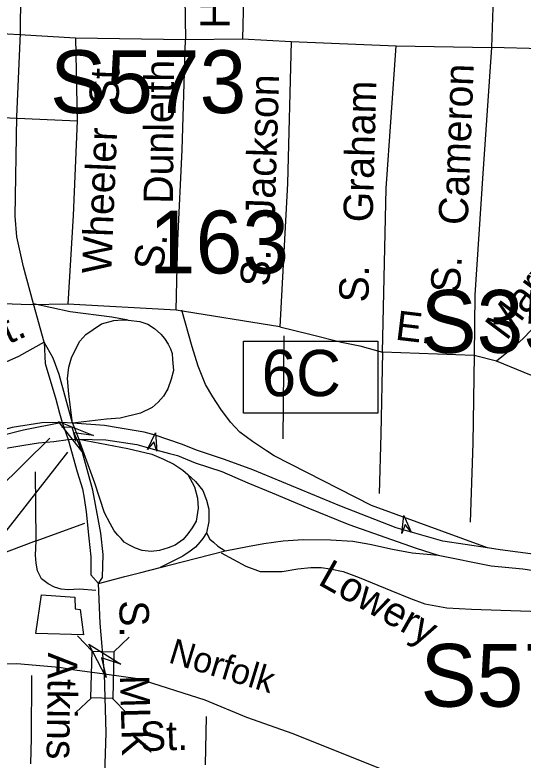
# Model space of a CAD drawing. Extents: x 1547597 to 1699558, y 810033 to 920809.
# Drawn here: x 1636980 to 1638625, y 854755 to 857170 of the extents above; entities that cross this region are included whole.
import ezdxf

# ---------------------------------------------------------------- set-up
doc = ezdxf.new("R2010")
doc.units = 0
for name, color, linetype in [('Exist Railroad Mainline', 7, 'Continuous'), ('Exist Railroad Mainline Label', 7, 'Continuous'), ('Exist Railroad Siding', 7, 'Continuous'), ('Exist Road Non-System Type 51', 7, 'Continuous'), ('Exist Road Non-System Type 51 Label', 7, 'Continuous'), ('Exist Road Primary Interstate Divided Center Attributed', 7, 'Continuous'), ('Exist Road Primary Interstate Interchange CELL', 7, 'Continuous'), ('Exist Road Primary Interstate Mileage Hundredths English Label', 7, 'Continuous'), ('Exist Road Primary Interstate Ramp 1 Lane Attributed', 7, 'Continuous'), ('Exist Road Primary Interstate Structure Ovrhead Sign Attributed CELL', 7, 'Continuous'), ('Exist Road Primary Interstate Structure Ovrhead Sign Number Label', 7, 'Continuous'), ('Exist Road Primary US Ramp 1 Lane  Attributed', 7, 'Continuous'), ('Exist Road Secondary Mileage Hundredths English Label', 7, 'Continuous'), ('Exist Road Secondary Structure Standard Bridge Attributed CELL', 7, 'Continuous'), ('Exist Road Secondary Structure Standard Bridge CELL', 7, 'Continuous'), ('Exist Road Secondary Structure Standard Bridge Number Label', 7, 'Continuous'), ('Exist Road Secondary Type 51 Attributed', 7, 'Continuous'), ('Exist Road Secondary Type 51 Label', 7, 'Continuous'), ('Exist Road Secondary Type 51 Undivided 4 Lane Attributed', 7, 'Continuous')]:
    doc.layers.add(name, color=color, linetype=linetype)

msp = doc.modelspace()

# ---------------------------------------------------------------- linework, layer by layer
at = {"layer": 'Exist Railroad Mainline'}
msp.add_lwpolyline([(1636081.6, 854914.9), (1636183.1, 854947.3), (1636259, 854968.5), (1636371.8, 855000.9), (1636503.5, 855034.4), (1636667.7, 855061.1), (1636773.9, 855068.7), (1636870.1, 855065.9), (1636986, 855068.1), (1637123.6, 855055.7), (1637174.3, 855047.4), (1637270.6, 855034.4), (1637378.3, 855018.8), (1637595, 854950.1), (1637730.1, 854894.3), (1637880.3, 854840.6), (1638189.9, 854717)], dxfattribs=at)
at = {"layer": 'Exist Railroad Siding'}
msp.add_lwpolyline([(1637202.3, 855160.8), (1637048.3, 855164.8), (1637065.9, 855290.5), (1637173.8, 855283.1), (1637175.4, 855245.2), (1637191.4, 855242.9), (1637202.3, 855160.8)], dxfattribs=at)
at = {"layer": 'Exist Road Non-System Type 51'}
for p, q in [((1637733.7, 857683.7), (1637716.7, 857092.1)), ((1637527.2, 857355.3), (1637532.9, 857089.3)), ((1638534.2, 857361), (1638522.9, 857063.8)), ((1637176.4, 857094.9), (1637532.9, 857089.3)), ((1637176.4, 857094.9), (1637181.3, 856825.7)), ((1637532.9, 857089.3), (1637716.7, 857092.1)), ((1637716.7, 857092.1), (1637875.1, 857083.6)), ((1637875.1, 857083.6), (1638214.6, 857069.5)), ((1638214.6, 857069.5), (1638522.9, 857063.8)), ((1637502.6, 856213.1), (1637151.9, 856232)), ((1637837.6, 856158.4), (1637502.6, 856213.1)), ((1637850.6, 856129.7), (1637847.4, 855795.8)), ((1638467.4, 856066), (1638169.9, 856076.8)), ((1638539.2, 856047.3), (1638467.4, 856066)), ((1637597.5, 854739.5), (1637600.4, 854895.6))]:
    msp.add_line(p, q, dxfattribs=at)
for points in [[(1636502.6, 857133.9), (1636995.4, 857106.3), (1637176.4, 857094.9)], [(1637502.6, 856213.1), (1637504.4, 856306.9), (1637507.3, 856439), (1637522.2, 856732.7), (1637532.9, 857089.3)], [(1637875.1, 857083.6), (1637863, 856623.6), (1637837.6, 856158.4)], [(1638169.9, 856076.8), (1638182.6, 856606.7), (1638214.6, 857069.5)], [(1638522.9, 857063.8), (1638494.8, 856655.7), (1638469.2, 856262.1), (1638467.4, 856066)], [(1638906.4, 857054.4), (1638808, 857058), (1638742.4, 857061.7), (1638686, 857059.9), (1638522.9, 857063.8)], [(1636546.4, 856838.3), (1636963.6, 856835.7), (1637181.3, 856825.7)], [(1637181.3, 856825.7), (1637168.5, 856519.8), (1637151.9, 856232)], [(1637151.9, 856232), (1637029.7, 856229.8), (1636764.3, 856239.5), (1636528.8, 856242.4)], [(1638676.3, 856174.2), (1638625.8, 856120.6), (1638583.6, 856083), (1638539.2, 856047.3)], [(1637837.6, 856158.4), (1637935.1, 856134.6), (1638037.2, 856108.5), (1638096.6, 856096.6), (1638169.9, 856076.8)], [(1637074.9, 856108.7), (1636992.3, 856062.5), (1636518.6, 855851.7)], [(1638169.9, 856076.8), (1638165.2, 855810.8), (1638159.5, 855619)], [(1638467.4, 856066), (1638462.8, 855782.1), (1638454.4, 855526.2)], [(1639298, 855750.5), (1639007.2, 855863.1), (1638718.4, 855973.8), (1638539.2, 856047.3)], [(1637049.4, 855465), (1637047.3, 855689.1)], [(1637049.4, 855465), (1637206.3, 855522.4)], [(1637049.4, 855465), (1636411.3, 855224)], [(1637242.2, 855304.4), (1637188.9, 855308.5), (1637153, 855306.4), (1637129.7, 855308.5), (1637108.6, 855314.9), (1637087.5, 855325.5), (1637066.4, 855342.4), (1637053.7, 855367.7), (1637049.4, 855393.1), (1637047.3, 855418.5), (1637049.4, 855465)], [(1637647.9, 855426.2), (1637727.9, 855382.9), (1637774.1, 855366.1), (1637803.5, 855366.1), (1637845.5, 855366.1), (1637895.9, 855374.5), (1637937.9, 855378.7), (1637971.5, 855378.7), (1638000.9, 855374.5), (1638042.8, 855366.1), (1638094.9, 855346.3), (1638197.7, 855304.3), (1638261.2, 855277.9), (1638307.4, 855261.1), (1638378.7, 855248.5), (1638458.5, 855244.3), (1638681, 855235.9)], [(1637031.8, 854743.1), (1637033.5, 854826), (1637035.2, 855029.3)]]:
    msp.add_lwpolyline(points, dxfattribs=at)
at = {"layer": 'Exist Road Primary Interstate Divided Center Attributed'}
for points in [[(1640537.9, 855859.4), (1640279.4, 855780.2), (1639745.9, 855608.7), (1639401.3, 855493.7), (1639288.5, 855461), (1639114.8, 855431.5), (1639003.8, 855418.2), (1638821.6, 855409.8), (1638759.1, 855412.2), (1638666.2, 855420.9), (1638551, 855435.9), (1638510.2, 855442.6)], [(1637132.9, 855848.9), (1637007.9, 855823.5), (1636929.8, 855804.6), (1636785.6, 855755.1), (1636716.7, 855727.9), (1636335.2, 855575.8), (1636216.6, 855525.8), (1636146.5, 855502.4), (1636061.4, 855474), (1635998.3, 855454.4), (1635842.3, 855419)], [(1637165.8, 855834), (1637132.3, 855832.2)], [(1637166.7, 855846.8), (1637132.9, 855848.9)], [(1638510.2, 855442.6), (1638366, 855464.6), (1638214.7, 855507.1), (1638031.7, 855578.4), (1637750.4, 855695.8), (1637659.1, 855728.7), (1637571.8, 855757.9), (1637519.4, 855778.8), (1637434.4, 855807.2), (1637398.5, 855817.2), (1637314.6, 855831.5), (1637269.8, 855838.8), (1637166.7, 855846.8)], [(1638350.7, 855418.8), (1638522, 855384.6), (1638624.9, 855374), (1638690.3, 855364.5), (1638771.6, 855361.4), (1638845.5, 855358.7), (1638912.5, 855357.7), (1639014.3, 855363), (1639073.8, 855371), (1639116.7, 855379.7), (1639211.5, 855399.6), (1639299.3, 855417.1), (1639414.7, 855450.6), (1639760, 855565.8), (1640292.8, 855737.1), (1640544.8, 855818)], [(1636839.1, 855734), (1636902.3, 855755.1), (1636963.8, 855767.7), (1637008.6, 855775.1), (1637056.1, 855783.3), (1637105.7, 855787.6), (1637152.4, 855794)], [(1637152.4, 855794), (1637186.7, 855795.1)], [(1637186.7, 855795.1), (1637274.2, 855792.2), (1637375, 855776.9), (1637420, 855764.2), (1637481, 855748.1), (1637506.6, 855741.7), (1637563.8, 855718.1), (1637649.8, 855689.4), (1637734.2, 855653.6), (1637813.4, 855621.2), (1637928.9, 855572.1), (1638060.9, 855518.7), (1638279, 855441.8), (1638350.7, 855418.8)]]:
    msp.add_lwpolyline(points, dxfattribs=at)
at = {"layer": 'Exist Road Primary Interstate Interchange CELL'}
msp.add_lwpolyline([(1637720.3, 856112.4), (1638155.2, 856112.4), (1638155.2, 855879.2), (1637720.3, 855879.2)], close=True, dxfattribs=at)
at = {"layer": 'Exist Road Primary Interstate Mileage Hundredths English Label'}
msp.add_line((1637150.5, 855752.1), (1636793.3, 855295.4), dxfattribs=at)
at = {"layer": 'Exist Road Primary Interstate Ramp 1 Lane Attributed'}
for points in [[(1637346.6, 856180.2), (1637293.8, 856190.2), (1637159.3, 856207.1), (1637040, 856233)], [(1638510.2, 855442.6), (1638134.8, 855579.8), (1637819.7, 855740.5), (1637795, 855756.7), (1637749.3, 855786.6), (1637708.5, 855817.5), (1637678, 855849.3), (1637646.4, 855891.6), (1637620.8, 855931.7), (1637597.2, 855972), (1637573.4, 856030.9), (1637553.9, 856093.7), (1637520.7, 856212.4)], [(1637166.7, 855846.8), (1637155.1, 855940.7), (1637150.8, 855991.8), (1637154.8, 856027.7), (1637163.2, 856058.3), (1637174.8, 856083.1), (1637190.7, 856112.2), (1637209.8, 856133.5), (1637233.2, 856150.5), (1637260.1, 856168.8), (1637300.5, 856179.4), (1637327.6, 856181.8), (1637346.6, 856180.2)], [(1637346.6, 856180.2), (1637384.6, 856176), (1637410.4, 856167.5), (1637432, 856152.8), (1637452.6, 856135.4), (1637464.2, 856121.1), (1637476.6, 856102.1), (1637484.3, 856087.3), (1637489, 856072.6), (1637490.9, 856052.5), (1637494, 856017.7), (1637486.6, 855988.7), (1637475.6, 855958.1), (1637461.8, 855933.8), (1637444.4, 855914.8), (1637424.3, 855897.6), (1637387.2, 855878.4), (1637320.7, 855862.6), (1637276.9, 855860), (1637166.7, 855846.8)], [(1637539.7, 855680), (1637561.8, 855639.9), (1637571.8, 855603.5), (1637573.4, 855571.4), (1637566.6, 855529.2), (1637554.4, 855507.5), (1637539.7, 855487.5), (1637525.4, 855469.5), (1637499.4, 855451.7), (1637476.4, 855442.1), (1637448.4, 855433.7), (1637421.7, 855431), (1637392.7, 855434.2), (1637371.1, 855441.6), (1637349, 855452.3), (1637334, 855461.3), (1637324.1, 855473.3), (1637313.6, 855483.8), (1637301.5, 855498), (1637288.3, 855521.2), (1637269.8, 855556.1), (1637239.2, 855651.6), (1637186.7, 855795.1)], [(1637186.7, 855795.1), (1637346.3, 855764.2), (1637423.5, 855746.3), (1637461.6, 855729.6), (1637494.8, 855713.3), (1637524.4, 855694.3), (1637539.7, 855680)], [(1637539.7, 855680), (1637564.5, 855657.4), (1637588.5, 855627.8), (1637600.1, 855597.2), (1637608.5, 855568.2), (1637608.5, 855527.6), (1637600.1, 855491.2)], [(1637600.1, 855491.2), (1637588.5, 855472.7), (1637579.4, 855460.9), (1637564.4, 855444.4), (1637547.4, 855432.2), (1637523.4, 855415.7), (1637450.4, 855379.2)], [(1637600.1, 855491.2), (1637611.7, 855471.1), (1637623.3, 855460.6), (1637637.5, 855447.9), (1637660.7, 855433.1)], [(1637660.7, 855433.1), (1637733.4, 855447.2), (1637785.9, 855456.2), (1637848.9, 855465.2), (1637913.4, 855469.7), (1638001.9, 855468.2), (1638073.9, 855463.7), (1638129.4, 855454.7), (1638202.9, 855438.2), (1638265.9, 855426.2), (1638350.7, 855418.8)], [(1637450.4, 855379.2), (1637521.9, 855397.6), (1637660.7, 855433.1)], [(1637250.3, 855327.1), (1637335.8, 855349.6), (1637388.3, 855363.1), (1637450.4, 855379.2)]]:
    msp.add_lwpolyline(points, dxfattribs=at)
at = {"layer": 'Exist Road Primary Interstate Structure Ovrhead Sign Attributed CELL'}
for points in [[(1637409.8, 855761.2), (1637435.2, 855815.3), (1637440.2, 855755.8), (1637429.9, 855785.9)], [(1638232.8, 855488.5), (1638239.7, 855547.8), (1638263.4, 855493), (1638244.1, 855518.3)]]:
    msp.add_lwpolyline(points, close=True, dxfattribs=at)
at = {"layer": 'Exist Road Primary US Ramp 1 Lane  Attributed'}
msp.add_lwpolyline([(1637132.9, 855848.9), (1637066.9, 855847.8), (1636971.4, 855832.5), (1636874.9, 855806.1), (1636796.3, 855781.3), (1636720.6, 855749.7), (1636623, 855727.5), (1636559.1, 855719.6), (1636506.9, 855720.7), (1636452, 855726.5), (1636400.6, 855735.4), (1636175.2, 855777.5), (1635871.9, 855843.7), (1635653.8, 855899.3), (1635540.7, 855923.2), (1635505.5, 855937.5), (1635460.5, 855956.2), (1635406.6, 855995.2), (1635279.9, 856128.2)], dxfattribs=at)
at = {"layer": 'Exist Road Secondary Mileage Hundredths English Label'}
msp.add_line((1637093.1, 855798), (1636792.1, 855502), dxfattribs=at)
at = {"layer": 'Exist Road Secondary Structure Standard Bridge Attributed CELL'}
for points in [[(1637197.3, 855755.7), (1637121.8, 855851.4), (1637235.1, 855806.2), (1637170.7, 855815)], [(1637276.1, 855022.6), (1637219.9, 855130.8), (1637322.7, 855065.2), (1637261, 855085.8)]]:
    msp.add_lwpolyline(points, close=True, dxfattribs=at)
at = {"layer": 'Exist Road Secondary Structure Standard Bridge CELL'}
for p, q in [((1637182.4, 855157.2), (1637230, 855107.3)), ((1637350.5, 855153.3), (1637300.6, 855105.6)), ((1637227.7, 854956.2), (1637177.7, 854908.6)), ((1637296.6, 854954.6), (1637344.2, 854904.6))]:
    msp.add_line(p, q, dxfattribs=at)
msp.add_lwpolyline([(1637300.6, 855105.6), (1637297, 854954.6), (1637226.4, 854956.3), (1637230, 855107.3)], close=True, dxfattribs=at)
at = {"layer": 'Exist Road Secondary Type 51 Attributed'}
msp.add_line((1637166.7, 855846.8), (1637186.7, 855795.1), dxfattribs=at)
for points in [[(1637074.9, 856108.7), (1637040, 856233), (1637007.9, 856353.3), (1636986.7, 856450.3), (1636981.5, 856516.8), (1636986.7, 856839.7), (1636998.4, 857109.8), (1637000.9, 857362.8), (1637016.8, 858055.3), (1637020.3, 858371.3)], [(1637074.9, 856108.7), (1637078.5, 856040.4), (1637112.8, 855924.3), (1637124.5, 855878.9), (1637132.9, 855848.9)], [(1637166.7, 855846.8), (1637123.4, 856004), (1637104.4, 856057.3), (1637074.9, 856108.7)], [(1637132.9, 855848.9), (1637152.4, 855794)], [(1637177, 855787.7), (1637170.7, 855815), (1637165.8, 855834)], [(1637152.4, 855794), (1637182.2, 855689), (1637198.6, 855633.6), (1637204.4, 855603.5), (1637211, 855558.7), (1637219.7, 855474.3), (1637225.5, 855413.1), (1637226.5, 855355), (1637250.3, 855327.1)], [(1637250.3, 855327.1), (1637264.3, 855346.8), (1637265.8, 855421), (1637258.5, 855489.6), (1637232.3, 855628.9), (1637186.7, 855795.1)], [(1637270.6, 855034.4), (1637256.6, 855198), (1637250.3, 855327.1)]]:
    msp.add_lwpolyline(points, dxfattribs=at)
at = {"layer": 'Exist Road Secondary Type 51 Undivided 4 Lane Attributed'}
msp.add_lwpolyline([(1637255.9, 854057.9), (1637266.4, 854244.1), (1637268.7, 854395.2), (1637268.7, 854544), (1637272.8, 854742.5), (1637276.1, 854843.5), (1637270.6, 855034.4)], dxfattribs=at)

# ---------------------------------------------------------------- texts
at = {"layer": 'Exist Railroad Mainline Label'}
msp.add_text('Norfolk', height=82.02, rotation=343.0835, dxfattribs=at).set_placement((1637473.9, 855072))
at = {"layer": 'Exist Road Non-System Type 51 Label'}
for s, rotation, p in [('Hospital', 90.2545, (1637675.5, 857125.3)), ('St.', 88.2751, (1637315.6, 856874.9)), ('Dunleith', 89.4752, (1637491.6, 856557.3)), ('Cameron', 87.8104, (1638446.1, 856487.3)), ('Jackson', 88.1701, (1637821.1, 856509.6)), ('Graham', 88.4675, (1638138.3, 856496.5)), ('Wheeler', 87.6012, (1637291.7, 856329.2)), ('Maryland', 53.183, (1638572.2, 856111.3)), ('S.', 82.5291, (1637458.7, 856337.4)), ('S.', 88.558, (1637805.3, 856288.9)), ('S.', 86.2786, (1638420.2, 856266.9)), ('S.', 88.6201, (1638124.5, 856237.1)), ('St.', 24.058, (1636881.5, 856067)), ('E.', 353.1812, (1638209.1, 856117.6)), ('Lowery', 330.4668, (1637957.7, 855326.1)), ('Atkins', 269.1553, (1637087.8, 855103.4)), ('St.', 1.6588, (1637386.4, 854783.7))]:
    msp.add_text(s, height=95, rotation=rotation, dxfattribs=at).set_placement(p)
at = {"layer": 'Exist Road Primary Interstate Interchange CELL'}
msp.add_text('6C', height=150, dxfattribs=at).set_placement((1637779.2, 855934))
at = {"layer": 'Exist Road Primary Interstate Structure Ovrhead Sign Number Label'}
for s, p in [('S573', (1637094.1, 856851.4)), ('S353', (1638293.6, 856074.6)), ('S572', (1638293.4, 854927.7))]:
    msp.add_text(s, height=203.41, dxfattribs=at).set_placement(p)
at = {"layer": 'Exist Road Secondary Structure Standard Bridge Number Label'}
msp.add_text('163', height=203.41, dxfattribs=at).set_placement((1637413.9, 856331.8))
at = {"layer": 'Exist Road Secondary Type 51 Label'}
for s, rotation, p in [('S.', 270.3532, (1637318.7, 855272.2)), ('MLK', 271.5857, (1637320.2, 855029))]:
    msp.add_text(s, height=95, rotation=rotation, dxfattribs=at).set_placement(p)

doc.saveas('drawing.dxf')
